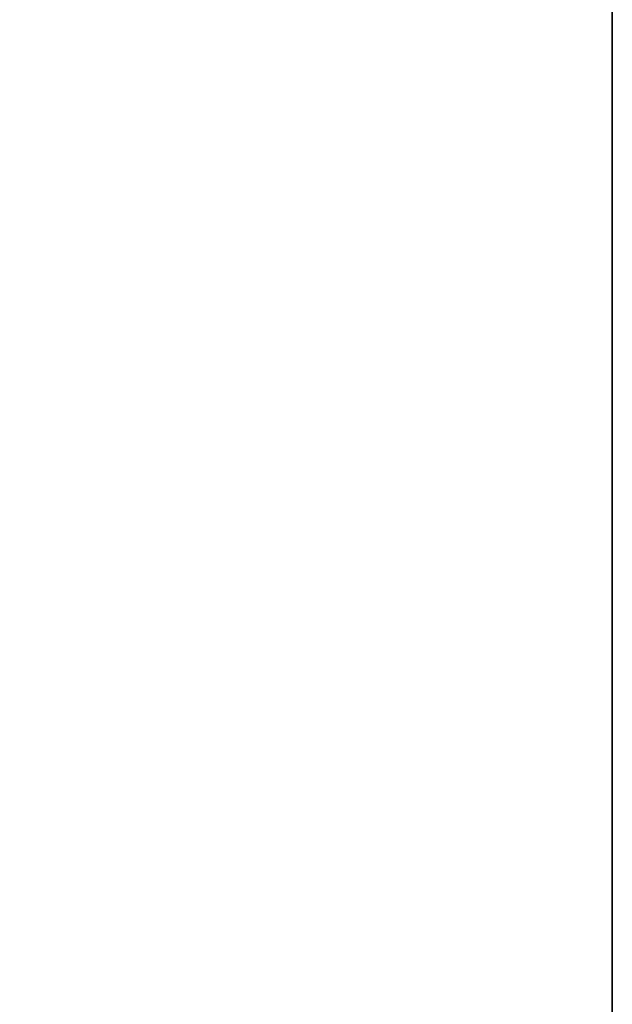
# Model space of a CAD drawing. Header units: metres. Extents: x 209848 to 209928, y 1182430 to 1182563.
# Tile 335 of 656: x 209852.5869 to 209852.6197, y 1182479.0417 to 1182479.0962. Entities that reach past the tile are written whole.
import ezdxf

# ---------------------------------------------------------------- set-up
doc = ezdxf.new("R2010")
doc.units = ezdxf.units.M
doc.header["$MEASUREMENT"] = 0
doc.linetypes.add('DGN Style 2', pattern=[15.036391, 9.021834, -6.014556])
doc.layers.get('0').update_dxf_attribs({"color": 254})

# ---------------------------------------------------------------- blocks, each defined once
blk = doc.blocks.new('*U2')
at = {"color": 3, "linetype": 'Continuous'}
for p, q in [((1.275, -19.869995), (1.275, -19.968303)), ((1.275, -19.968303), (1.275, -20.066627))]:
    blk.add_line(p, q, dxfattribs=at)
blk = doc.blocks.new('*U3')
at = {"color": 3, "linetype": 'Continuous'}
for p, q in [((1.275, -19.875238), (1.275, -19.974104)), ((1.275, -19.974104), (1.275, -20.072976))]:
    blk.add_line(p, q, dxfattribs=at)
blk = doc.blocks.new('*U4')
at = {"color": 3, "linetype": 'Continuous'}
for p, q in [((1.275, -19.904482), (1.275, -20.00319)), ((1.275, -20.00319), (1.275, -20.1019))]:
    blk.add_line(p, q, dxfattribs=at)
blk = doc.blocks.new('*U5')
at = {"color": 3, "linetype": 'Continuous'}
for p, q in [((1.275, -19.888915), (1.275, -19.987747)), ((1.275, -19.987747), (1.275, -20.086592))]:
    blk.add_line(p, q, dxfattribs=at)
blk = doc.blocks.new('*U6')
at = {"color": 3, "linetype": 'Continuous'}
for p, q in [((1.275, -19.875236), (1.275, -19.976985)), ((1.275, -19.976985), (1.275, -20.078754))]:
    blk.add_line(p, q, dxfattribs=at)
blk = doc.blocks.new('*U7')
at = {"color": 3, "linetype": 'Continuous'}
blk.add_line((1.275, -19.955882), (1.275, -20.055045), dxfattribs=at)
blk = doc.blocks.new('*U8')
at = {"color": 3, "linetype": 'Continuous'}
blk.add_line((1.275, -19.941728), (1.275, -20.043993), dxfattribs=at)
blk = doc.blocks.new('*U9')
at = {"color": 3, "linetype": 'Continuous'}
blk.add_line((1.275, -19.949276), (1.275, -20.050867), dxfattribs=at)
blk = doc.blocks.new('ATTEMP_2')
at = {"color": 254, "flags": 128}
blk.add_lwpolyline([(0, 1.275), (-13.6, 1.275), (-13.6, -1.275), (0, -1.275), (0, 1.275), (0, 1.275)], dxfattribs=at)
blk = doc.blocks.new('ATTEMP_1')
at = {"color": 254, "rotation": 90}
blk.add_blockref('ATTEMP_2', (0, -18.11), dxfattribs=at)
blk = doc.blocks.new('ATTEMP')
at = {"color": 3, "linetype": 'Continuous'}
for name in ['*U9', '*U8', '*U7', '*U6', '*U4', '*U5', '*U3', '*U2']:
    blk.add_blockref(name, (-8.511171, 0), dxfattribs=at)
at = {"color": 254}
blk.add_blockref('ATTEMP_1', (-8.511171, 0), dxfattribs=at)

msp = doc.modelspace()

# ---------------------------------------------------------------- block references
at = {"color": 1, "linetype": 'DGN Style 2'}
msp.add_blockref('ATTEMP', (209859.855907, 1182499.061067), dxfattribs=at)

doc.saveas('drawing.dxf')
